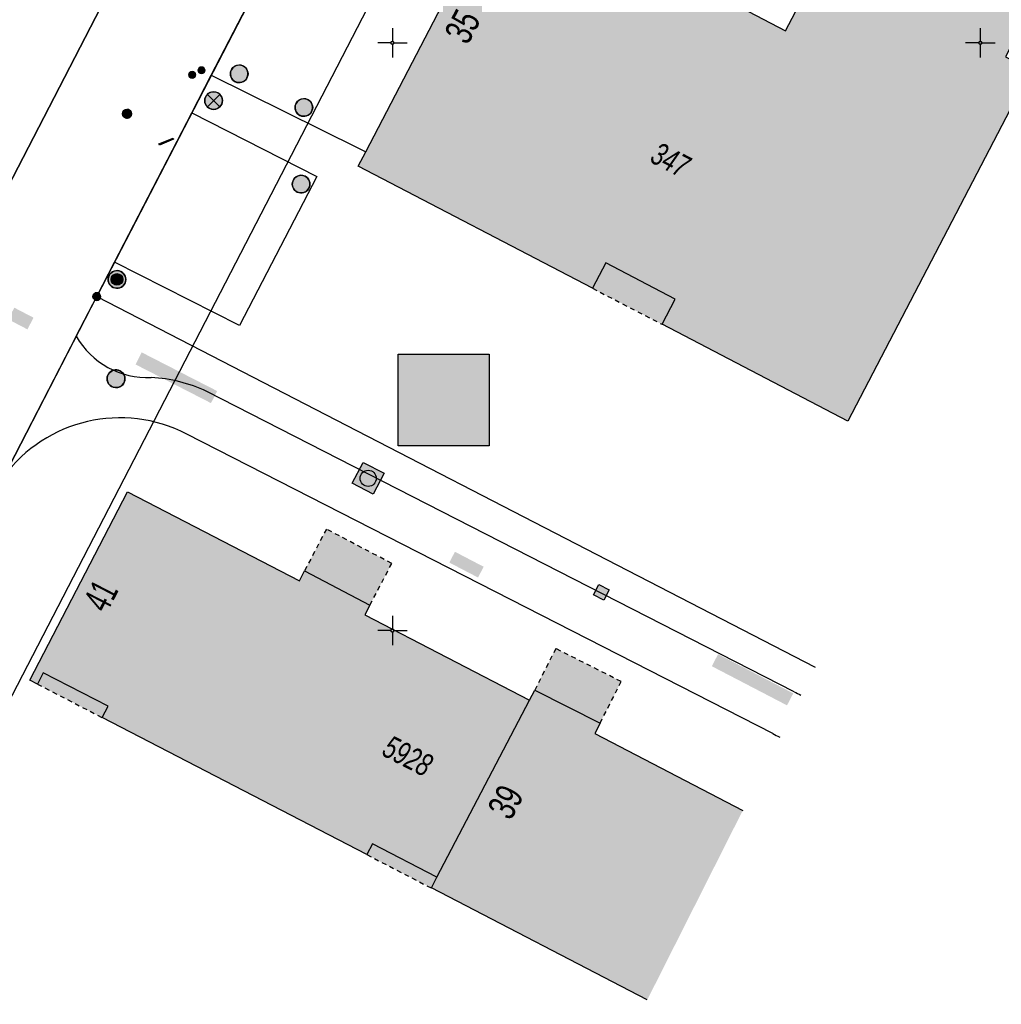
# Model space of a CAD drawing. Header units: metres. Extents: x 2695560 to 2696939, y 1260491 to 1262050.
# Tile 730 of 1005: x 2696535 to 2696577, y 1260909 to 1260951. Entities that reach past the tile are written whole.
import ezdxf

# ---------------------------------------------------------------- set-up
doc = ezdxf.new("R2010")
doc.units = ezdxf.units.M
doc.linetypes.add('AUSGEZOGEN', pattern=[0])
doc.linetypes.add('VERDECKT2_S2', pattern=[0.36, 0.2, -0.16])
for name, color, linetype in [('XR$1$AV_Flächen (EO)', 7, 'AUSGEZOGEN'), ('XR$1$AV_Gebäudeflächen (BB)', 7, 'AUSGEZOGEN'), ('XR$1$AV_Gebäudeflächen (EO)', 7, 'AUSGEZOGEN'), ('XR$1$AV_Grenzpunkte', 7, 'AUSGEZOGEN'), ('XR$1$AV_Haus-Nr.', 7, 'AUSGEZOGEN'), ('XR$1$AV_Koordinatennetzpunkte', 7, 'AUSGEZOGEN'), ('XR$1$AV_Linien (BB)', 7, 'AUSGEZOGEN'), ('XR$1$AV_Versicherung-Nr.', 7, 'AUSGEZOGEN'), ('XR$1$AW_LK_Einlaufschacht alt', 24, 'AUSGEZOGEN'), ('XR$1$AW_LK_Schachtdeckel', 24, 'AUSGEZOGEN'), ('XR$1$EW_LK_Knoten', 1, 'AUSGEZOGEN'), ('XR$1$Liegenschaftsgrenzen', 7, 'AUSGEZOGEN'), ('XR$1$PFAV', 255, 'AUSGEZOGEN'), ('XR$1$PFAW', 255, 'AUSGEZOGEN'), ('XR$1$PFEW', 255, 'AUSGEZOGEN'), ('XR$1$PFWA', 255, 'AUSGEZOGEN'), ('XR$1$RAEW', 8, 'AUSGEZOGEN'), ('XR$1$RP_Abstandslinie', 7, 'AUSGEZOGEN'), ('XR$1$WA_LK_Absperrarmatur', 171, 'AUSGEZOGEN'), ('XR$1$WA_LK_Hydrant', 171, 'AUSGEZOGEN'), ('XR$1$WA_LK_Rohrleitungsteil', 171, 'AUSGEZOGEN')]:
    doc.layers.add(name, color=color, linetype=linetype)
doc.styles.add('ARIAL', font='arial.ttf')

# ---------------------------------------------------------------- blocks, each defined once
blk = doc.blocks.new('COMPLEXOBJECT_208')
at = {"layer": 'XR$1$AV_Linien (BB)', "color": 7, "linetype": 'AUSGEZOGEN', "transparency": 33554687}
blk.add_line((6528.09, 10911.38), (6554.872, 10897.457), dxfattribs=at)
blk.add_arc((6530.179, 10915.366), 4.5, 152.9867, 242.3371, dxfattribs=at)
blk = doc.blocks.new('COMPLEXOBJECT_209')
at = {"layer": 'XR$1$AV_Linien (BB)', "color": 7, "linetype": 'AUSGEZOGEN', "transparency": 33554687}
blk.add_line((6567.084, 10922.398), (6542.109, 10935.17), dxfattribs=at)
for centre, radius, start, end in [((6539.594, 10939.25), 3.49, 209.6122, 272.5292), ((6539.433, 10929.522), 6.25, 64.6468, 87.1095), ((6570.99, 10929.968), 8.518, 242.7076, 244.8704)]:
    blk.add_arc(centre, radius, start, end, dxfattribs=at)
blk = doc.blocks.new('COMPLEXOBJECT_215')
at = {"layer": 'XR$1$AV_Linien (BB)', "color": 7, "linetype": 'AUSGEZOGEN', "transparency": 33554687}
blk.add_line((6566.172, 10920.618), (6541.257, 10933.359), dxfattribs=at)
for centre, radius, start, end in [((6538.423, 10927.902), 6.149, 62.5574, 143.563), ((6570.987, 10929.969), 10.517, 242.7555, 244.5789)]:
    blk.add_arc(centre, radius, start, end, dxfattribs=at)
blk = doc.blocks.new('COMPLEXOBJECT_1256')
at = {"layer": 'XR$1$Liegenschaftsgrenzen', "color": 7, "linetype": 'AUSGEZOGEN', "transparency": 33554687}
blk.add_line((6554.872, 10897.457), (6528.09, 10911.38), dxfattribs=at)
blk.add_arc((6530.179, 10915.366), 4.5, 152.9867, 242.3371, dxfattribs=at)
blk = doc.blocks.new('BAV15')
at = {"layer": 'XR$1$PFAV', "transparency": 33554687}
blk.add_hatch(color=7, dxfattribs=at).paths.add_polyline_path([(0.5, 0), (0.49, 0.1), (0.46, 0.2), (0.41, 0.29), (0.34, 0.36), (0.26, 0.42), (0.17, 0.47), (0.08, 0.49), (-0.03, 0.5), (-0.13, 0.48), (-0.22, 0.45), (-0.31, 0.4), (-0.38, 0.33), (-0.44, 0.24), (-0.48, 0.15), (-0.5, 0.05), (-0.5, -0.05), (-0.48, -0.15), (-0.44, -0.24), (-0.38, -0.33), (-0.31, -0.4), (-0.22, -0.45), (-0.13, -0.48), (-0.03, -0.5), (0.08, -0.49), (0.17, -0.47), (0.26, -0.42), (0.34, -0.36), (0.41, -0.29), (0.46, -0.2), (0.49, -0.1)])
at = {"color": 7, "transparency": 33554687}
for start, end in [(90, 270), (270, 90)]:
    blk.add_arc((0, 0), 0.5, start, end, dxfattribs=at)
at = {"layer": 'XR$1$PFAV', "transparency": 33554687}
blk.add_circle((0, 0), 0.5, dxfattribs=at)
blk = doc.blocks.new('BAV2041')
at = {"color": 7, "transparency": 33554687}
for p, q in [((0, 0.5), (0, 0.05)), ((-0.05, 0), (-0.5, 0)), ((0.05, 0), (0.5, 0)), ((0, -0.05), (0, -0.5))]:
    blk.add_line(p, q, dxfattribs=at)
blk.add_circle((0, 0), 0.05, dxfattribs=at)
for start, end in [(90, 270), (270, 90)]:
    blk.add_arc((0, 0), 0.05, start, end, dxfattribs=at)
blk = doc.blocks.new('BAW2089')
at = {"layer": 'XR$1$PFAW', "transparency": 33554687}
blk.add_hatch(color=7, dxfattribs=at).paths.add_polyline_path([(-0.5, 0.5), (-0.5, -0.5), (0.5, -0.5), (0.5, 0.5)])
at = {"transparency": 33554687}
blk.add_lwpolyline([(-0.5, 0.5), (0.5, 0.5), (0.5, -0.5), (-0.5, -0.5), (-0.5, 0.5)], close=True, dxfattribs=at)
at = {"layer": 'XR$1$PFAW', "transparency": 33554687}
blk.add_lwpolyline([(-0.5, 0.5), (0.5, 0.5), (0.5, -0.5), (-0.5, -0.5), (-0.5, 0.5)], close=True, dxfattribs=at)
blk = doc.blocks.new('BAW2082')
at = {"layer": 'XR$1$PFAW', "transparency": 33554687}
blk.add_hatch(color=7, dxfattribs=at).paths.add_polyline_path([(0.509, -0.003), (0.499, 0.098), (0.469, 0.194), (0.42, 0.283), (0.354, 0.359), (0.274, 0.421), (0.183, 0.466), (0.085, 0.491), (-0.016, 0.496), (-0.116, 0.481), (-0.211, 0.446), (-0.297, 0.392), (-0.37, 0.323), (-0.428, 0.24), (-0.468, 0.147), (-0.488, 0.047), (-0.488, -0.054), (-0.468, -0.153), (-0.428, -0.246), (-0.37, -0.329), (-0.297, -0.398), (-0.211, -0.452), (-0.116, -0.487), (-0.016, -0.502), (0.085, -0.497), (0.183, -0.472), (0.274, -0.427), (0.354, -0.366), (0.42, -0.289), (0.469, -0.2), (0.499, -0.104)])
at = {"transparency": 33554687}
for start, end in [(91.1948, 268.8052), (268.8052, 91.1948)]:
    blk.add_arc((0.01, 0), 0.5, start, end, dxfattribs=at)
at = {"layer": 'XR$1$PFAW', "transparency": 33554687}
blk.add_circle((0.009, -0.003), 0.5, dxfattribs=at)
blk = doc.blocks.new('BAW2087')
at = {"lineweight": 25, "true_color": 0x000000, "transparency": 33554687}
h = blk.add_hatch(color=18, dxfattribs=at)
h.paths.add_polyline_path([(-0.5, 0.5), (-0.5, -0.5), (0.5, -0.5), (0.5, 0.5)])
h.paths.add_polyline_path([(0.337, -0.069), (0.316, -0.136), (0.282, -0.196), (0.237, -0.249), (0.182, -0.292), (0.119, -0.322), (0.052, -0.34), (-0.017, -0.343), (-0.086, -0.333), (-0.151, -0.309), (-0.21, -0.272), (-0.261, -0.224), (-0.301, -0.167), (-0.328, -0.103), (-0.342, -0.035), (-0.342, 0.035), (-0.328, 0.103), (-0.301, 0.167), (-0.261, 0.224), (-0.21, 0.272), (-0.151, 0.309), (-0.086, 0.333), (-0.017, 0.343), (0.052, 0.34), (0.119, 0.322), (0.182, 0.292), (0.237, 0.249), (0.282, 0.196), (0.316, 0.136), (0.337, 0.069), (0.344, 0)], flags=16)
at = {"layer": 'XR$1$PFAW', "lineweight": 25, "transparency": 33554687}
blk.add_hatch(color=7, dxfattribs=at).paths.add_polyline_path([(0.344, 0), (0.337, 0.069), (0.316, 0.136), (0.282, 0.196), (0.237, 0.249), (0.182, 0.292), (0.119, 0.322), (0.052, 0.34), (-0.017, 0.343), (-0.086, 0.333), (-0.151, 0.309), (-0.21, 0.272), (-0.261, 0.224), (-0.301, 0.167), (-0.328, 0.103), (-0.342, 0.035), (-0.342, -0.035), (-0.328, -0.103), (-0.301, -0.167), (-0.261, -0.224), (-0.21, -0.272), (-0.151, -0.309), (-0.086, -0.333), (-0.017, -0.343), (0.052, -0.34), (0.119, -0.322), (0.182, -0.292), (0.237, -0.249), (0.282, -0.196), (0.316, -0.136), (0.337, -0.069)])
at = {"lineweight": 25, "transparency": 33554687}
for p, q in [((-0.5, 0.5, 0.993), (0.5, 0.5, 0.993)), ((-0.5, -0.5, 0.993), (-0.5, 0.5, 0.993)), ((0.5, 0.5, 0.993), (0.5, -0.5, 0.993)), ((0.5, -0.5, 0.993), (-0.5, -0.5, 0.993))]:
    blk.add_line(p, q, dxfattribs=at)
blk.add_circle((0, 0), 0.344, dxfattribs=at)
at = {"layer": 'XR$1$PFAW', "lineweight": 25, "transparency": 33554687}
blk.add_line((-0.5, 0.5), (0.5, 0.5), dxfattribs=at)
at = {"layer": 'XR$1$PFAW', "color": 31, "lineweight": 25, "transparency": 33554687}
for p, q in [((-0.5, -0.5), (-0.5, 0.5)), ((0.5, 0.5), (0.5, -0.5)), ((0.5, -0.5), (-0.5, -0.5))]:
    blk.add_line(p, q, dxfattribs=at)
at = {"layer": 'XR$1$PFAW', "lineweight": 25, "transparency": 33554687}
blk.add_circle((0, 0), 0.344, dxfattribs=at)
blk = doc.blocks.new('BAW2088')
at = {"layer": 'XR$1$PFAW', "transparency": 33554687}
blk.add_hatch(color=253, dxfattribs=at).paths.add_polyline_path([(0.51, 0), (0.5, 0.101), (0.47, 0.197), (0.421, 0.286), (0.355, 0.362), (0.275, 0.424), (0.184, 0.469), (0.086, 0.494), (-0.015, 0.499), (-0.115, 0.484), (-0.21, 0.449), (-0.296, 0.395), (-0.369, 0.326), (-0.427, 0.243), (-0.467, 0.15), (-0.487, 0.051), (-0.487, -0.051), (-0.467, -0.15), (-0.427, -0.243), (-0.369, -0.326), (-0.296, -0.395), (-0.21, -0.449), (-0.115, -0.484), (-0.015, -0.499), (0.086, -0.494), (0.184, -0.469), (0.275, -0.424), (0.355, -0.362), (0.421, -0.286), (0.47, -0.197), (0.5, -0.101)])
at = {"transparency": 33554687}
for start, end in [(91.1948, 268.8052), (268.8052, 91.1948)]:
    blk.add_arc((0.01, 0), 0.5, start, end, dxfattribs=at)
at = {"layer": 'XR$1$PFAW', "transparency": 33554687}
blk.add_circle((0.01, 0), 0.5, dxfattribs=at)
blk = doc.blocks.new('BWA2013')
at = {"true_color": 0x000000, "transparency": 33554687}
blk.add_hatch(color=18, dxfattribs=at).paths.add_polyline_path([(-0.291, -0.409), (0.352, 0.357), (0.291, 0.409), (-0.352, -0.357)])
at = {"transparency": 33554687}
blk.add_lwpolyline([(-0.291, -0.409), (-0.352, -0.357), (0.291, 0.409), (0.352, 0.357), (-0.291, -0.409)], close=True, dxfattribs=at)
blk = doc.blocks.new('BWA2009')
at = {"true_color": 0x000000, "transparency": 33554687}
blk.add_hatch(color=18, dxfattribs=at).paths.add_polyline_path([(0.333, 0), (0.327, 0.067), (0.306, 0.131), (0.274, 0.19), (0.23, 0.242), (0.176, 0.283), (0.116, 0.313), (0.05, 0.329), (-0.017, 0.333), (-0.084, 0.323), (-0.147, 0.299), (-0.204, 0.264), (-0.253, 0.217), (-0.291, 0.162), (-0.318, 0.1), (-0.332, 0.034), (-0.332, -0.034), (-0.318, -0.1), (-0.291, -0.162), (-0.253, -0.217), (-0.204, -0.264), (-0.147, -0.299), (-0.084, -0.323), (-0.017, -0.333), (0.05, -0.329), (0.116, -0.313), (0.176, -0.283), (0.23, -0.242), (0.274, -0.19), (0.306, -0.131), (0.327, -0.067)])
at = {"layer": 'XR$1$PFWA', "transparency": 33554687}
blk.add_hatch(color=7, dxfattribs=at).paths.add_polyline_path([(0.5, 0), (0.49, 0.101), (0.459, 0.197), (0.41, 0.286), (0.344, 0.362), (0.264, 0.424), (0.174, 0.469), (0.076, 0.494), (-0.025, 0.499), (-0.125, 0.484), (-0.22, 0.449), (-0.306, 0.395), (-0.379, 0.326), (-0.437, 0.243), (-0.477, 0.15), (-0.497, 0.051), (-0.497, -0.051), (-0.477, -0.15), (-0.437, -0.243), (-0.379, -0.326), (-0.306, -0.395), (-0.22, -0.449), (-0.125, -0.484), (-0.025, -0.499), (0.076, -0.494), (0.174, -0.469), (0.264, -0.424), (0.344, -0.362), (0.41, -0.286), (0.459, -0.197), (0.49, -0.101)])
at = {"transparency": 33554687}
blk.add_circle((0, 0), 0.333, dxfattribs=at)
for start, end in [(90, 180), (180, 270), (0, 90), (270, 0)]:
    blk.add_arc((0, 0), 0.5, start, end, dxfattribs=at)
at = {"layer": 'XR$1$PFWA', "transparency": 33554687}
blk.add_circle((0, 0), 0.5, dxfattribs=at)
blk = doc.blocks.new('BWA2012')
at = {"layer": 'XR$1$PFWA', "transparency": 33554687}
blk.add_hatch(color=7, dxfattribs=at).paths.add_polyline_path([(0.5, 0), (0.49, 0.1), (0.46, 0.2), (0.41, 0.29), (0.34, 0.36), (0.26, 0.42), (0.17, 0.47), (0.08, 0.49), (-0.03, 0.5), (-0.13, 0.48), (-0.22, 0.45), (-0.31, 0.4), (-0.38, 0.33), (-0.44, 0.24), (-0.48, 0.15), (-0.5, 0.05), (-0.5, -0.05), (-0.48, -0.15), (-0.44, -0.24), (-0.38, -0.33), (-0.31, -0.4), (-0.22, -0.45), (-0.13, -0.48), (-0.03, -0.5), (0.08, -0.49), (0.17, -0.47), (0.26, -0.42), (0.34, -0.36), (0.41, -0.29), (0.46, -0.2), (0.49, -0.1)])
at = {"transparency": 33554687}
blk.add_line((0.35, 0.35), (-0.35, -0.35), dxfattribs=at)
for start, end in [(45, 225), (225, 45)]:
    blk.add_arc((0, 0), 0.5, start, end, dxfattribs=at)
at = {"layer": 'XR$1$PFWA', "transparency": 33554687}
blk.add_circle((0, 0), 0.5, dxfattribs=at)
blk = doc.blocks.new('BEW957')
at = {"layer": 'XR$1$RAEW', "transparency": 33554687}
blk.add_hatch(color=1, dxfattribs=at).paths.add_polyline_path([(-0.5, 0), (-0.5, -0.05), (-0.49, -0.1), (-0.48, -0.15), (-0.46, -0.2), (-0.44, -0.24), (-0.41, -0.29), (-0.38, -0.33), (-0.34, -0.36), (-0.31, -0.4), (-0.26, -0.42), (-0.22, -0.45), (-0.17, -0.47), (-0.13, -0.48), (-0.08, -0.49), (-0.03, -0.5), (0.03, -0.5), (0.08, -0.49), (0.13, -0.48), (0.17, -0.47), (0.22, -0.45), (0.26, -0.42), (0.31, -0.4), (0.34, -0.36), (0.38, -0.33), (0.41, -0.29), (0.44, -0.24), (0.46, -0.2), (0.48, -0.15), (0.49, -0.1), (0.5, -0.05), (0.5, 0), (0.5, 0.05), (0.49, 0.1), (0.48, 0.15), (0.46, 0.2), (0.44, 0.24), (0.41, 0.29), (0.38, 0.33), (0.34, 0.36), (0.31, 0.4), (0.26, 0.42), (0.22, 0.45), (0.17, 0.47), (0.13, 0.48), (0.08, 0.49), (0.03, 0.5), (-0.03, 0.5), (-0.08, 0.49), (-0.13, 0.48), (-0.17, 0.47), (-0.22, 0.45), (-0.26, 0.42), (-0.31, 0.4), (-0.34, 0.36), (-0.38, 0.33), (-0.41, 0.29), (-0.44, 0.24), (-0.46, 0.2), (-0.48, 0.15), (-0.49, 0.1), (-0.5, 0.05)])
at = {"color": 1, "transparency": 33554687}
for start, end in [(90, 180), (180, 270), (0, 90), (270, 0)]:
    blk.add_arc((0, 0), 0.5, start, end, dxfattribs=at)
at = {"layer": 'XR$1$RAEW', "color": 1, "transparency": 33554687}
blk.add_circle((0, 0), 0.5, dxfattribs=at)
blk = doc.blocks.new('BEWLP2549_S')
at = {"layer": 'XR$1$PFEW', "transparency": 33554687}
blk.add_hatch(color=7, dxfattribs=at).paths.add_polyline_path([(0.5, 0), (0.49, 0.101), (0.459, 0.197), (0.41, 0.286), (0.344, 0.362), (0.264, 0.424), (0.174, 0.469), (0.076, 0.494), (-0.025, 0.499), (-0.125, 0.484), (-0.22, 0.449), (-0.306, 0.395), (-0.379, 0.326), (-0.437, 0.243), (-0.477, 0.15), (-0.497, 0.051), (-0.497, -0.051), (-0.477, -0.15), (-0.437, -0.243), (-0.379, -0.326), (-0.306, -0.395), (-0.22, -0.449), (-0.125, -0.484), (-0.025, -0.499), (0.076, -0.494), (0.174, -0.469), (0.264, -0.424), (0.344, -0.362), (0.41, -0.286), (0.459, -0.197), (0.49, -0.101)])
at = {"color": 1, "transparency": 33554687}
for p, q in [((0.354, -0.354), (-0.354, 0.354)), ((-0.354, -0.354), (0.354, 0.354))]:
    blk.add_line(p, q, dxfattribs=at)
for start, end in [(91.3809, 268.6191), (268.6191, 91.3809)]:
    blk.add_arc((0, 0), 0.5, start, end, dxfattribs=at)
at = {"layer": 'XR$1$PFEW', "transparency": 33554687}
blk.add_circle((0, 0), 0.5, dxfattribs=at)

msp = doc.modelspace()

# ---------------------------------------------------------------- hatches: boundary and pattern name
at = {"transparency": 33554687}
for points in [[(2696554.843, 1260945.644), (2696555.303, 1260945.405), (2696558.263, 1260951.088), (2696557.803, 1260951.327)], [(2696534.895, 1260938.545), (2696534.636, 1260938.049), (2696535.453, 1260937.623), (2696535.712, 1260938.119)], [(2696540.312, 1260936.644), (2696540.049, 1260936.131), (2696543.258, 1260934.486), (2696543.521, 1260934.999)], [(2696551.219, 1260936.566), (2696551.219, 1260932.665), (2696555.09, 1260932.665), (2696555.09, 1260936.566)], [(2696553.631, 1260928.163), (2696553.392, 1260927.704), (2696554.613, 1260927.067), (2696554.852, 1260927.526)], [(2696564.819, 1260923.806), (2696564.553, 1260923.295), (2696567.751, 1260921.63), (2696568.017, 1260922.141)]]:
    msp.add_hatch(color=7, dxfattribs=at).paths.add_polyline_path(points)
at = {"layer": 'XR$1$AV_Gebäudeflächen (BB)', "true_color": 0xd2d2d2, "transparency": 33554687}
for points in [[(2696555.485, 1260956.015), (2696549.837, 1260945.169), (2696549.519, 1260944.559), (2696559.483, 1260939.37), (2696560.043, 1260940.446), (2696562.992, 1260938.91), (2696562.435, 1260937.839), (2696570.335, 1260933.725), (2696578.113, 1260948.659), (2696577.038, 1260949.219), (2696578.616, 1260952.25), (2696579.688, 1260951.692), (2696580.239, 1260952.75), (2696571.346, 1260957.351), (2696568.688, 1260952.247), (2696567.683, 1260950.317), (2696565.783, 1260951.306), (2696564.811, 1260951.813), (2696565.369, 1260952.884), (2696562.691, 1260954.278), (2696562.14, 1260953.22), (2696561.195, 1260953.713), (2696560.198, 1260954.232), (2696555.76, 1260956.543)], [(2696556.805, 1260921.856), (2696549.8, 1260925.485), (2696550.016, 1260925.897), (2696547.236, 1260927.357), (2696547.015, 1260926.931), (2696539.711, 1260930.715), (2696535.559, 1260922.7), (2696535.879, 1260922.534), (2696536.127, 1260923.015), (2696538.879, 1260921.59), (2696538.631, 1260921.111), (2696549.884, 1260915.281), (2696550.123, 1260915.744), (2696552.866, 1260914.323)], [(2696561.809, 1260909.106), (2696565.871, 1260917.164), (2696559.572, 1260920.427), (2696559.802, 1260920.872), (2696557.023, 1260922.278), (2696556.805, 1260921.856), (2696552.866, 1260914.323), (2696552.627, 1260913.862)]]:
    msp.add_hatch(color=254, dxfattribs=at).paths.add_polyline_path(points)
at = {"layer": 'XR$1$AV_Gebäudeflächen (EO)', "true_color": 0xebebeb, "transparency": 33554687}
for points in [[(2696559.483, 1260939.37), (2696562.435, 1260937.839), (2696562.992, 1260938.91), (2696560.043, 1260940.446)], [(2696550.016, 1260925.897), (2696550.946, 1260927.668), (2696548.166, 1260929.128), (2696547.236, 1260927.357)], [(2696557.023, 1260922.278), (2696559.802, 1260920.872), (2696560.698, 1260922.642), (2696557.919, 1260924.048)], [(2696535.879, 1260922.534), (2696538.631, 1260921.111), (2696538.879, 1260921.59), (2696536.127, 1260923.015)], [(2696549.884, 1260915.281), (2696552.627, 1260913.862), (2696552.866, 1260914.323), (2696550.123, 1260915.744)]]:
    msp.add_hatch(color=7, dxfattribs=at).paths.add_polyline_path(points)

# ---------------------------------------------------------------- linework, layer by layer
at = {"color": 24, "lineweight": -3, "transparency": 33554687}
msp.add_lwpolyline([(2696551.219, 1260936.566), (2696555.09, 1260936.566), (2696555.09, 1260932.665), (2696551.219, 1260932.665), (2696551.219, 1260936.566)], close=True, dxfattribs=at)
at = {"layer": 'XR$1$AV_Flächen (EO)', "color": 7, "linetype": 'VERDECKT2_S2', "transparency": 33554687}
for p, q in [((2696559.483, 1260939.37), (2696562.435, 1260937.839)), ((2696535.879, 1260922.534), (2696538.631, 1260921.111)), ((2696549.884, 1260915.281), (2696552.627, 1260913.862))]:
    msp.add_line(p, q, dxfattribs=at)
at = {"layer": 'XR$1$AV_Flächen (EO)', "color": 7, "linetype": 'AUSGEZOGEN', "transparency": 33554687}
for p, q in [((2696547.236, 1260927.357), (2696550.016, 1260925.897)), ((2696557.023, 1260922.278), (2696559.802, 1260920.872))]:
    msp.add_line(p, q, dxfattribs=at)
for points in [[(2696562.435, 1260937.839), (2696562.992, 1260938.91), (2696560.043, 1260940.446), (2696559.483, 1260939.37)], [(2696538.631, 1260921.111), (2696538.879, 1260921.59), (2696536.127, 1260923.015), (2696535.879, 1260922.534)], [(2696552.627, 1260913.862), (2696552.866, 1260914.323), (2696550.123, 1260915.744), (2696549.884, 1260915.281)]]:
    msp.add_lwpolyline(points, dxfattribs=at)
at = {"layer": 'XR$1$AV_Flächen (EO)', "color": 7, "linetype": 'VERDECKT2_S2', "transparency": 33554687}
for points in [[(2696550.016, 1260925.897), (2696550.946, 1260927.668), (2696548.166, 1260929.128), (2696547.236, 1260927.357)], [(2696559.802, 1260920.872), (2696560.698, 1260922.642), (2696557.919, 1260924.048), (2696557.023, 1260922.278)]]:
    msp.add_lwpolyline(points, dxfattribs=at)
at = {"layer": 'XR$1$AV_Linien (BB)', "color": 7, "linetype": 'AUSGEZOGEN', "transparency": 33554687}
for p, q in [((2696543.269, 1260948.429), (2696548.935, 1260959.377)), ((2696533.377, 1260941.285), (2696542.62, 1260959.15)), ((2696549.837, 1260945.169), (2696555.485, 1260956.015)), ((2696542.44, 1260946.828), (2696543.269, 1260948.429)), ((2696539.153, 1260940.476), (2696542.44, 1260946.828)), ((2696537.53, 1260937.336), (2696534.446, 1260931.364)), ((2696552.866, 1260914.323), (2696556.805, 1260921.856)), ((2696552.627, 1260913.862), (2696552.866, 1260914.323)), ((2696561.809, 1260909.106), (2696552.627, 1260913.862))]:
    msp.add_line(p, q, dxfattribs=at)
for points in [[(2696568.688, 1260952.247), (2696571.346, 1260957.351), (2696580.239, 1260952.75), (2696579.688, 1260951.692), (2696578.616, 1260952.25), (2696577.038, 1260949.219), (2696578.113, 1260948.659), (2696570.335, 1260933.725), (2696562.435, 1260937.839), (2696562.992, 1260938.91), (2696560.043, 1260940.446), (2696559.483, 1260939.37), (2696549.519, 1260944.559), (2696549.837, 1260945.169)], [(2696560.198, 1260954.232), (2696561.195, 1260953.713), (2696562.14, 1260953.22), (2696562.691, 1260954.278), (2696565.369, 1260952.884), (2696564.811, 1260951.813), (2696565.783, 1260951.306), (2696567.683, 1260950.317), (2696568.688, 1260952.247)], [(2696543.269, 1260948.429), (2696549.526, 1260945.331), (2696549.837, 1260945.169)], [(2696542.44, 1260946.828), (2696547.765, 1260944.126), (2696544.465, 1260937.792), (2696539.153, 1260940.476)], [(2696537.53, 1260937.336), (2696538.4, 1260939.02), (2696539.153, 1260940.476)], [(2696552.866, 1260914.323), (2696550.123, 1260915.744), (2696549.884, 1260915.281), (2696538.631, 1260921.111), (2696538.879, 1260921.59), (2696536.127, 1260923.015), (2696535.879, 1260922.534), (2696535.559, 1260922.7), (2696539.711, 1260930.715), (2696547.015, 1260926.931), (2696547.236, 1260927.357), (2696550.016, 1260925.897), (2696549.8, 1260925.485), (2696556.805, 1260921.856)], [(2696556.805, 1260921.856), (2696557.023, 1260922.278), (2696559.802, 1260920.872), (2696559.572, 1260920.427), (2696565.871, 1260917.164)]]:
    msp.add_lwpolyline(points, dxfattribs=at)
at = {"layer": 'XR$1$Liegenschaftsgrenzen', "color": 7, "linetype": 'AUSGEZOGEN', "transparency": 33554687}
for p, q in [((2696542.62, 1260959.15), (2696531.76, 1260938.16)), ((2696527.14, 1260917.22), (2696538.4, 1260939.02)), ((2696538.4, 1260939.02), (2696568.941, 1260923.253))]:
    msp.add_line(p, q, dxfattribs=at)
msp.add_lwpolyline([(2696575.12, 1261009.89), (2696556.74, 1260974.46), (2696538.4, 1260939.02)], dxfattribs=at)
at = {"layer": 'XR$1$RP_Abstandslinie', "color": 7, "linetype": 'AUSGEZOGEN', "transparency": 33554687}
msp.add_lwpolyline([(2696574.055, 1260998.027), (2696556.16, 1260963.41), (2696532.63, 1260917.89)], dxfattribs=at)

# ---------------------------------------------------------------- block references
at = {"layer": 'XR$1$AV_Grenzpunkte', "color": 7, "linetype": 'AUSGEZOGEN', "lineweight": -3, "transparency": 33554687, "xscale": 0.3249999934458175, "yscale": 0.3249999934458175}
msp.add_blockref('BAV15', (2696538.4, 1260939.02), dxfattribs=at)
at = {"layer": 'XR$1$AV_Koordinatennetzpunkte', "color": 7, "linetype": 'AUSGEZOGEN', "lineweight": -3, "transparency": 33554687, "xscale": 1.25, "yscale": 1.25}
for p in [(2696550.97, 1260949.81), (2696575.97, 1260949.81), (2696550.97, 1260924.81)]:
    msp.add_blockref('BAV2041', p, dxfattribs=at)
at = {"layer": 'XR$1$AV_Linien (BB)', "color": 7, "linetype": 'AUSGEZOGEN', "lineweight": -3, "transparency": 33554687}
for name in ['COMPLEXOBJECT_209', 'COMPLEXOBJECT_215', 'COMPLEXOBJECT_208']:
    msp.add_blockref(name, (2690000.97, 1249999.81), dxfattribs=at)
at = {"layer": 'XR$1$AW_LK_Einlaufschacht alt', "color": 24, "linetype": 'AUSGEZOGEN', "lineweight": -3, "transparency": 33554687, "xscale": 0.5000000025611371, "yscale": 0.5000000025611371, "rotation": 333.010588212}
msp.add_blockref('BAW2089', (2696559.853, 1260926.441), dxfattribs=at)
at = {"layer": 'XR$1$AW_LK_Schachtdeckel', "color": 24, "linetype": 'AUSGEZOGEN', "lineweight": -3, "transparency": 33554687}
for name, p, xscale, yscale, rotation in [('BAW2082', (2696544.462, 1260948.489), 0.7499999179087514, 0.7499999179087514, 152.3925018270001), ('BAW2082', (2696547.212, 1260947.057), 0.7499999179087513, 0.7499999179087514, 152.490676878), ('BAW2082', (2696547.091, 1260943.794), 0.7499999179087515, 0.7499999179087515, 107.972259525), ('BAW2088', (2696539.213, 1260935.525), 0.7578193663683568, 0.7578193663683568, 341.948208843)]:
    msp.add_blockref(name, p, dxfattribs=dict(at, xscale=xscale, yscale=yscale, rotation=rotation))
at = {"layer": 'XR$1$AW_LK_Schachtdeckel', "color": 24, "linetype": 'AUSGEZOGEN', "lineweight": -3, "transparency": 33554687, "rotation": 332.522110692}
msp.add_blockref('BAW2087', (2696549.942, 1260931.287), dxfattribs=at)
at = {"layer": 'XR$1$EW_LK_Knoten', "color": 1, "linetype": 'AUSGEZOGEN', "lineweight": -3, "transparency": 33554687}
for name, p, xscale, yscale in [('BEW957', (2696542.852, 1260948.643), 0.2749999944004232, 0.2749999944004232), ('BEW957', (2696542.456, 1260948.45), 0.2749999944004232, 0.2749999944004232), ('BEWLP2549_S', (2696543.368, 1260947.353), 0.749999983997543, 0.749999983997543)]:
    msp.add_blockref(name, p, dxfattribs=dict(at, xscale=xscale, yscale=yscale))
at = {"layer": 'XR$1$Liegenschaftsgrenzen', "color": 7, "linetype": 'AUSGEZOGEN', "lineweight": -3, "transparency": 33554687}
msp.add_blockref('COMPLEXOBJECT_1256', (2690000.97, 1249999.81), dxfattribs=at)
at = {"layer": 'XR$1$WA_LK_Absperrarmatur', "color": 171, "linetype": 'AUSGEZOGEN', "lineweight": -3, "transparency": 33554687, "xscale": 0.3749999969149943, "yscale": 0.3749999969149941, "rotation": 338.7428958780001}
msp.add_blockref('BWA2012', (2696539.684, 1260946.794), dxfattribs=at)
at = {"layer": 'XR$1$WA_LK_Hydrant', "color": 171, "linetype": 'AUSGEZOGEN', "lineweight": -3, "transparency": 33554687, "xscale": 0.7499999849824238, "yscale": 0.7499999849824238, "rotation": 333.559157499}
msp.add_blockref('BWA2009', (2696539.26, 1260939.746), dxfattribs=at)
at = {"layer": 'XR$1$WA_LK_Rohrleitungsteil', "color": 171, "linetype": 'AUSGEZOGEN', "lineweight": -3, "transparency": 33554687, "xscale": 0.6499999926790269, "yscale": 0.6499999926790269, "rotation": 332.29771299}
msp.add_blockref('BWA2013', (2696541.355, 1260945.608), dxfattribs=at)

# ---------------------------------------------------------------- texts
at = {"layer": 'XR$1$AV_Haus-Nr.', "color": 7, "transparency": 33554687, "char_height": 1.1621, "attachment_point": 2, "style": 'ARIAL'}
for s, insert, width, rotation in [('\\W0.70;35', (2696553.433, 1260950.78), 1.68109, 62.4906), ('\\W0.64;41', (2696538.052, 1260926.559), 1.59081, 62.6157), ('\\W0.70;39', (2696555.268, 1260917.794), 1.68109, 62.3961)]:
    msp.add_mtext(s, dxfattribs=dict(at, insert=insert, width=width, rotation=rotation))
at = {"layer": 'XR$1$AV_Versicherung-Nr.', "color": 7, "transparency": 33554687, "char_height": 0.96842, "attachment_point": 5, "style": 'ARIAL'}
for s, insert, width, rotation in [('\\A1;{\\fArial|i1|b0;\\H0.968418;\\W0.700000;\\C7;347}\\P', (2696562.789, 1260944.829), 1.93301, 332.4906), ('\\A1;{\\fArial|i1|b0;\\H0.968418;\\W0.700000;\\C7;5928}\\P', (2696551.619, 1260919.476), 2.46457, 332.6157)]:
    msp.add_mtext(s, dxfattribs=dict(at, insert=insert, width=width, rotation=rotation))

doc.saveas('drawing.dxf')
